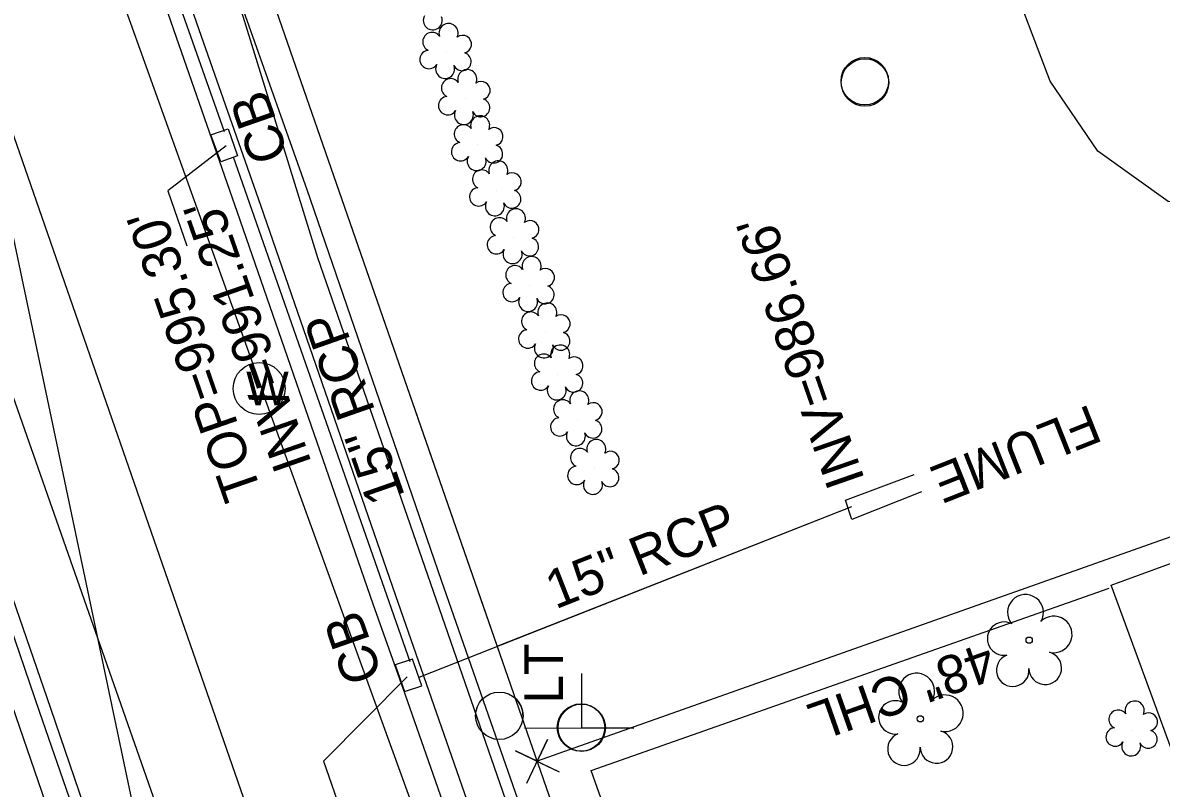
# Model space of a CAD drawing. Extents: x 1614611 to 1617571, y 898867 to 905462.
# Drawn here: x 1616501.9 to 1616620, y 903078.3 to 903157.6 of the extents above; entities that cross this region are included whole.
import ezdxf

# ---------------------------------------------------------------- set-up
doc = ezdxf.new("R2010")
doc.units = 0
for name, color, linetype in [('Exist Boundary Watershed Impervious C 09', 7, 'Continuous'), ('Exist Boundary Watershed Residential C 05', 7, 'Continuous'), ('Exist Building', 7, 'Continuous'), ('Exist Other Culture Fence Line', 7, 'Continuous'), ('Exist Other Culture Fence Line Text', 7, 'Continuous'), ('Exist Structure Minor Catch Basin Top Elevation', 7, 'Continuous'), ('Exist Structure Minor Paved Ditch or Gutter Text', 7, 'Continuous'), ('Exist Structure Minor Pipes RCP 15 Inch Invert', 7, 'Continuous'), ('Exist Utilities Other Pole CELL', 7, 'Continuous'), ('Exist Utilities Other Pole Text', 7, 'Continuous'), ('Exist Utilities Power Joint Use Telephone CELL', 7, 'Continuous'), ('Exist Utilities Telephone UG Cable SUE LOS B', 7, 'Continuous'), ('Exist Utilities Telephone UG FO SUE LOS B', 7, 'Continuous'), ('Exist Utilities Telephone UG FO SUE LOS C', 7, 'Continuous'), ('Exist Utilities Water Manhole CELL', 7, 'Continuous'), ('Exist Utilities Water UG Line SUE LOS B', 7, 'Continuous'), ('Exist Vegetation Shrub CELL', 7, 'Continuous'), ('Exist Vegetation Tree CELL', 7, 'Continuous'), ('Exist Vegetation Woods Line', 7, 'Continuous'), ('Prop Drainage Structure Catch Basin Open Throat 4 CELL', 7, 'Continuous'), ('Prop Drainage Structure Pipe Alternate 30in Label', 7, 'Continuous'), ('Prop Drainage Structure Pipe RCP 15in Class IV Label', 7, 'Continuous'), ('Prop Drainage Structure Tops and Inverts LABEL', 7, 'Continuous'), ('Prop Earthen Structure Head Ditch Label', 7, 'Continuous'), ('Prop Easement Permanent Drainage', 7, 'Continuous'), ('Prop Erosion Embankment Toe Protection with Rip Rap 2 Detail CELL', 7, 'Continuous'), ('Prop Plan Preparation Drainage Notes Label', 7, 'Continuous'), ('Prop Plan Preparation Table Ditch Data CELL', 7, 'Continuous'), ('Raster_Level_2', 7, 'Continuous'), ('Scratch_Level_1', 7, 'Continuous'), ('Scratch_Level_9', 7, 'Continuous')]:
    doc.layers.add(name, color=color, linetype=linetype)

# ---------------------------------------------------------------- blocks, each defined once
blk = doc.blocks.new('EXIST UTILITIES WATER MANHOLE')
at = {"layer": 'Exist Utilities Water Manhole CELL'}
blk.add_line((0, 0), (0, 0), dxfattribs=at)
blk.add_circle((0, 0.0001), 0.0539, dxfattribs=at)
blk.add_text('W', height=0.07, dxfattribs=at).set_placement((-0.027, -0.035))

msp = doc.modelspace()

# ---------------------------------------------------------------- linework, layer by layer
at = {"layer": 'Exist Boundary Watershed Impervious C 09'}
msp.add_lwpolyline([(1616518.06, 903047.65), (1616504.77, 903086.52), (1616490.76, 903127.08), (1616484.52, 903144.89), (1616471.04, 903183.05)], dxfattribs=at)
at = {"layer": 'Exist Boundary Watershed Residential C 05'}
msp.add_lwpolyline([(1616506.66, 903195.71), (1616520.14, 903156.93), (1616526.54, 903138.7), (1616540.54, 903098.23), (1616554, 903059.55), (1616566.95, 903022.81)], dxfattribs=at)
at = {"layer": 'Exist Building'}
msp.add_lwpolyline([(1616655.98, 903114.39), (1616662.53, 903116.79), (1616670.48, 903095.09), (1616639, 903083.56), (1616637.63, 903087.29), (1616621.36, 903081.33), (1616614.78, 903099.3), (1616655.98, 903114.39)], dxfattribs=at)
at = {"layer": 'Exist Other Culture Fence Line'}
msp.add_lwpolyline([(1616595.07, 903024.75), (1616582.33, 903020.02), (1616570.8, 903051.94), (1616560.84, 903080.11), (1616614.55, 903099)], dxfattribs=at)
at = {"layer": 'Exist Utilities Other Pole CELL'}
for centre in [(1616589.21, 903151.56), (1616589.23, 903151.43), (1616551.3, 903085.77), (1616559.77, 903084.55)]:
    msp.add_circle(centre, 2.46, dxfattribs=at)
msp.add_arc((1616551.3, 903085.77), 2.46, 358.8572, 41.7973, dxfattribs=at)
at = {"layer": 'Exist Utilities Power Joint Use Telephone CELL'}
msp.add_line((1616559.85, 903084.52), (1616559.85, 903084.52), dxfattribs=at)
msp.add_lwpolyline([(1616553.91, 903084.52), (1616565.25, 903084.49), (1616559.85, 903084.51), (1616559.85, 903090.15)], dxfattribs=at)
msp.add_circle((1616559.85, 903084.53), 2.45, dxfattribs=at)
at = {"layer": 'Exist Utilities Telephone UG Cable SUE LOS B'}
msp.add_lwpolyline([(1616653.58, 902416.71), (1616663.67, 902417.14), (1616669.74, 902418.75), (1616672.64, 902421.54), (1616661.03, 902530.35), (1616645.59, 902619.16), (1616624.26, 902721.72), (1616610.21, 902784.31), (1616604.98, 902794.39), (1616600.3, 902799.85), (1616600.03, 902805.22), (1616598.01, 902825.81), (1616571.3, 902910.94), (1616549.08, 902977.64), (1616515.65, 903076.73), (1616483.43, 903168.54), (1616464.03, 903218.81), (1616463.64, 903219.2), (1616462.93, 903219.33), (1616457.94, 903217.72), (1616449, 903216.46)], dxfattribs=at)
at = {"layer": 'Exist Utilities Telephone UG FO SUE LOS B'}
msp.add_lwpolyline([(1616628.3, 902853.82), (1616611.3, 902911.93), (1616590.16, 902978.12), (1616573.68, 903025.32), (1616565.62, 903043.9), (1616559.79, 903054.5), (1616532.47, 903133.24), (1616521.61, 903168.38), (1616519.36, 903185.77), (1616513.96, 903203.22), (1616503.76, 903233.09), (1616503.75, 903233.09), (1616489.07, 903279.68), (1616470.01, 903336.66), (1616452.34, 903386.43), (1616440.14, 903425.32), (1616426.94, 903455.24), (1616423.27, 903466.29), (1616413.77, 903500.18), (1616402.08, 903534.75)], dxfattribs=at)
at = {"layer": 'Exist Utilities Telephone UG FO SUE LOS C'}
msp.add_line((1616518.92, 903034.18), (1616468, 903181.89), dxfattribs=at)
at = {"layer": 'Exist Utilities Water UG Line SUE LOS B'}
for points in [[(1616526.94, 903118.95), (1616504.59, 903181.23), (1616480.02, 903252.46), (1616446.17, 903345), (1616411.28, 903445.17), (1616385.62, 903515.15), (1616350.02, 903616.87), (1616323.73, 903691.37), (1616291.21, 903786.26), (1616260.45, 903872.07), (1616224.66, 903974.02), (1616192.08, 904066.13), (1616173.94, 904118.11), (1616130.42, 904237.78), (1616097.26, 904331.65), (1616083.48, 904374.45), (1616069.85, 904420.53), (1616059.14, 904458.49), (1616050.85, 904496.39), (1616045.84, 904527.76), (1616030.28, 904669.9)], [(1616571.86, 902993.81), (1616552.21, 903049.1), (1616526.93, 903118.79)]]:
    msp.add_lwpolyline(points, dxfattribs=at)
at = {"layer": 'Exist Vegetation Shrub CELL'}
for p, q in [((1616545.8, 903154.52), (1616545.8, 903154.52)), ((1616547.74, 903149.74), (1616547.74, 903149.74)), ((1616549.08, 903144.95), (1616549.08, 903144.95)), ((1616550.96, 903140.27), (1616550.96, 903140.27)), ((1616552.8, 903135.31), (1616552.8, 903135.31)), ((1616554.42, 903130.35), (1616554.42, 903130.35)), ((1616556.05, 903125.54), (1616556.05, 903125.54)), ((1616557.38, 903121.18), (1616557.38, 903121.18)), ((1616559.37, 903116.43), (1616559.37, 903116.43)), ((1616561.14, 903111.39), (1616561.14, 903111.39)), ((1616616.98, 903084.27), (1616616.98, 903084.27))]:
    msp.add_line(p, q, dxfattribs=at)
for centre, radius, start, end in [((1616544.39, 903157.87), 0.984, 151.2797, 21.387), ((1616544.32, 903155.65), 0.968, 35.8908, 245.4216), ((1616546.03, 903156.56), 0.99, 334.8391, 200.4717), ((1616547.48, 903155.39), 0.929, 284.4567, 126.0861), ((1616544, 903153.81), 0.955, 95.1099, 327.9534), ((1616547.44, 903153.59), 0.937, 204.9913, 73.4601), ((1616545.68, 903152.83), 0.984, 151.2797, 21.387), ((1616546.26, 903150.86), 0.968, 35.8908, 245.4216), ((1616547.97, 903151.78), 0.99, 334.8391, 200.4717), ((1616549.42, 903150.61), 0.929, 284.4567, 126.0861), ((1616545.94, 903149.03), 0.955, 95.1099, 327.9534), ((1616549.38, 903148.81), 0.937, 204.9913, 73.4601), ((1616547.62, 903148.05), 0.984, 151.2797, 21.387), ((1616547.59, 903146.08), 0.968, 35.8908, 245.4216), ((1616549.31, 903146.99), 0.99, 334.8391, 200.4717), ((1616550.75, 903145.82), 0.929, 284.4567, 126.0861), ((1616547.28, 903144.25), 0.955, 95.1099, 327.9534), ((1616550.71, 903144.02), 0.937, 204.9913, 73.4601), ((1616548.95, 903143.27), 0.984, 151.2797, 21.387), ((1616549.48, 903141.4), 0.968, 35.8908, 245.4216), ((1616551.19, 903142.31), 0.99, 334.8391, 200.4717), ((1616552.64, 903141.14), 0.929, 284.4567, 126.0861), ((1616549.16, 903139.57), 0.955, 95.1099, 327.9534), ((1616552.6, 903139.34), 0.937, 204.9913, 73.4601), ((1616550.84, 903138.59), 0.984, 151.2797, 21.387), ((1616553.03, 903137.35), 0.99, 334.8391, 200.4717), ((1616551.32, 903136.44), 0.968, 35.8908, 245.4216), ((1616554.48, 903136.18), 0.929, 284.4567, 126.0861), ((1616551, 903134.61), 0.955, 95.1099, 327.9534), ((1616554.44, 903134.38), 0.937, 204.9913, 73.4601), ((1616552.68, 903133.63), 0.984, 151.2797, 21.387), ((1616554.65, 903132.39), 0.99, 334.8391, 200.4717), ((1616552.93, 903131.48), 0.968, 35.8908, 245.4216), ((1616556.09, 903131.22), 0.929, 284.4567, 126.0861), ((1616552.62, 903129.65), 0.955, 95.1099, 327.9534), ((1616556.05, 903129.42), 0.937, 204.9913, 73.4601), ((1616554.29, 903128.67), 0.984, 151.2797, 21.387), ((1616556.28, 903127.58), 0.99, 334.8391, 200.4717), ((1616554.57, 903126.67), 0.968, 35.8908, 245.4216), ((1616557.72, 903126.41), 0.929, 284.4567, 126.0861), ((1616554.25, 903124.84), 0.955, 95.1099, 327.9534), ((1616557.69, 903124.61), 0.937, 204.9913, 73.4601), ((1616555.92, 903123.86), 0.984, 151.2797, 21.387), ((1616557.61, 903123.22), 0.99, 334.8391, 200.4717), ((1616555.9, 903122.31), 0.968, 35.8908, 245.4216), ((1616559.05, 903122.05), 0.929, 284.4567, 126.0861), ((1616555.58, 903120.48), 0.955, 95.1099, 327.9534), ((1616559.02, 903120.26), 0.937, 204.9913, 73.4601), ((1616557.25, 903119.5), 0.984, 151.2797, 21.387), ((1616559.6, 903118.47), 0.99, 334.8391, 200.4717), ((1616557.89, 903117.56), 0.968, 35.8908, 245.4216), ((1616561.04, 903117.3), 0.929, 284.4567, 126.0861), ((1616557.57, 903115.72), 0.955, 95.1099, 327.9534), ((1616561.01, 903115.5), 0.937, 204.9913, 73.4601), ((1616559.24, 903114.75), 0.984, 151.2797, 21.387), ((1616561.36, 903113.43), 0.99, 334.8391, 200.4717), ((1616559.65, 903112.52), 0.968, 35.8908, 245.4216), ((1616562.81, 903112.26), 0.929, 284.4567, 126.0861), ((1616559.34, 903110.69), 0.955, 95.1099, 327.9534), ((1616562.77, 903110.46), 0.937, 204.9913, 73.4601), ((1616561.01, 903109.71), 0.984, 151.2797, 21.387), ((1616617.21, 903086.31), 0.99, 334.8391, 200.4717), ((1616615.5, 903085.4), 0.968, 35.8908, 245.4216), ((1616618.65, 903085.14), 0.929, 284.4567, 126.0861), ((1616615.18, 903083.57), 0.955, 95.1099, 327.9534), ((1616618.61, 903083.34), 0.937, 204.9913, 73.4601), ((1616616.85, 903082.59), 0.984, 151.2797, 21.387)]:
    msp.add_arc(centre, radius, start, end, dxfattribs=at)
at = {"layer": 'Exist Vegetation Tree CELL'}
for p, q in [((1616606.26, 903093.61), (1616606.26, 903093.61)), ((1616594.98, 903085.45), (1616594.98, 903085.45))]:
    msp.add_line(p, q, dxfattribs=at)
for centre in [(1616606.26, 903093.61), (1616594.98, 903085.45)]:
    msp.add_circle(centre, 0.326, dxfattribs=at)
for centre, radius, start, end in [((1616605.88, 903096.48), 1.86, 330.1651, 219.7134), ((1616603.66, 903093.77), 1.73, 62.6636, 279.3457), ((1616608.81, 903094.2), 1.9, 257.1011, 134.1999), ((1616604.56, 903090.49), 1.69, 111.5671, 6.231), ((1616607.93, 903090.71), 1.7, 181.2822, 74.56), ((1616594.59, 903088.32), 1.86, 330.1651, 219.7134), ((1616597.52, 903086.03), 1.9, 257.1011, 134.1999), ((1616592.37, 903085.6), 1.73, 62.6636, 279.3457), ((1616593.27, 903082.32), 1.69, 111.5671, 6.231), ((1616596.65, 903082.55), 1.7, 181.2822, 74.56)]:
    msp.add_arc(centre, radius, start, end, dxfattribs=at)
at = {"layer": 'Exist Vegetation Woods Line'}
msp.add_lwpolyline([(1616706.01, 903161.58), (1616702.72, 903149.2), (1616698.47, 903140.49), (1616691.29, 903136.95), (1616679.55, 903135.38), (1616667.44, 903135.44), (1616661, 903137.12), (1616652.93, 903138.36), (1616629.71, 903138.22), (1616620.68, 903139.09), (1616613.39, 903144.31), (1616608.45, 903151.58), (1616605.25, 903159.93)], dxfattribs=at)
at = {"layer": 'Prop Drainage Structure Catch Basin Open Throat 4 CELL'}
for points in [[(1616524.14, 903143.83), (1616522.41, 903143.21), (1616521.39, 903145.99), (1616523.18, 903146.62), (1616524.14, 903143.83)], [(1616542.3, 903091.64), (1616540.5, 903091.05), (1616541.45, 903088.28), (1616543.25, 903088.86), (1616542.3, 903091.64)]]:
    msp.add_lwpolyline(points, dxfattribs=at)
at = {"layer": 'Prop Drainage Structure Pipe Alternate 30in Label'}
msp.add_line((1616744.19, 903148), (1616555.24, 903081.05), dxfattribs=at)
at = {"layer": 'Prop Drainage Structure Pipe RCP 15in Class IV Label'}
msp.add_lwpolyline([(1616595.09, 903108.99), (1616587.86, 903106.13), (1616587.21, 903108.12), (1616594.35, 903110.8)], dxfattribs=at)
at = {"layer": 'Prop Drainage Structure Tops and Inverts LABEL'}
msp.add_line((1616555.24, 903081.05), (1616555.24, 903081.05), dxfattribs=at)
for points in [[(1616554.16, 903078.79), (1616556.31, 903083.3), (1616555.24, 903081.05), (1616552.98, 903082.12), (1616557.5, 903079.97)], [(1616555.38, 903081.35), (1616556.31, 903083.3), (1616555.38, 903081.35)], [(1616555.55, 903080.9), (1616557.5, 903079.97)]]:
    msp.add_lwpolyline(points, dxfattribs=at)
at = {"layer": 'Prop Earthen Structure Head Ditch Label'}
msp.add_line((1616010.65, 905462.23), (1616993.32, 900797.76), dxfattribs=at)
for points in [[(1616578.23, 903014.94), (1616436.92, 903421.26)], [(1616551.31, 903092.34), (1616471.83, 903320.87)]]:
    msp.add_lwpolyline(points, dxfattribs=at)
at = {"layer": 'Prop Plan Preparation Drainage Notes Label'}
for points in [[(1616522.96, 903144.85), (1616516.92, 903140.18), (1616518.89, 903134.51)], [(1616541.73, 903089.81), (1616533.05, 903081.07), (1616535.02, 903075.4)]]:
    msp.add_lwpolyline(points, dxfattribs=at)
at = {"layer": 'Prop Plan Preparation Table Ditch Data CELL'}
for p, q in [((1616505.39, 903195.72), (1616522.75, 903146.35)), ((1616523.68, 903143.73), (1616542.01, 903091.38)), ((1616542.97, 903089.78), (1616587.86, 903107.47)), ((1616551.08, 903092.98), (1616587.86, 903107.47))]:
    msp.add_line(p, q, dxfattribs=at)
at = {"layer": 'Raster_Level_2'}
msp.add_line((1616565.11, 902961.33), (1616239.34, 903898.04), dxfattribs=at)
at = {"layer": 'Scratch_Level_1'}
msp.add_lwpolyline([(1616509.12, 903203.86), (1616511.44, 903197.11), (1616524.93, 903158.36), (1616531.32, 903140.33), (1616545.28, 903099.82), (1616558.87, 903060.92), (1616571.62, 903024.65)], dxfattribs=at)
at = {"layer": 'Scratch_Level_9'}
for points in [[(1616504.34, 903194.9), (1616517.76, 903156.12), (1616524.1, 903137.97), (1616538.19, 903097.38), (1616541.49, 903088.05), (1616551.75, 903058.7), (1616564.58, 903021.88)], [(1616517.05, 903047.39), (1616503.65, 903086.1), (1616489.74, 903126.75), (1616483.26, 903144.53), (1616469.88, 903182.56)]]:
    msp.add_lwpolyline(points, dxfattribs=at)

# ---------------------------------------------------------------- block references
at = {"layer": 'Exist Utilities Water Manhole CELL', "xscale": 50, "yscale": 50}
msp.add_blockref('EXIST UTILITIES WATER MANHOLE', (1616526.39, 903119.7), dxfattribs=at)

# ---------------------------------------------------------------- texts
at = {"layer": 'Exist Other Culture Fence Line Text'}
msp.add_text('48" CHL', height=4, rotation=199.3779, dxfattribs=at).set_placement((1616601.87, 903093.46))
at = {"layer": 'Exist Structure Minor Catch Basin Top Elevation'}
msp.add_text("TOP=995.30'", height=4, rotation=109.1768, dxfattribs=at).set_placement((1616526.69, 903108.91))
at = {"layer": 'Exist Structure Minor Paved Ditch or Gutter Text'}
msp.add_text('FLUME', height=4, rotation=201.5918, dxfattribs=at).set_placement((1616612.59, 903118.09))
at = {"layer": 'Exist Structure Minor Pipes RCP 15 Inch Invert'}
for s, p in [("INV=991.25'", (1616531.87, 903111.94)), ("INV=986.66'", (1616589.24, 903110.23))]:
    msp.add_text(s, height=4, rotation=109.1768, dxfattribs=at).set_placement(p)
at = {"layer": 'Exist Utilities Other Pole Text'}
msp.add_text('LT', height=4, rotation=90, dxfattribs=at).set_placement((1616557.91, 903087.02))
at = {"layer": 'Prop Easement Permanent Drainage'}
for p in [(1616529.47, 903143.88), (1616539.2, 903089.91)]:
    msp.add_text('CB', height=4, rotation=109.1768, dxfattribs=at).set_placement(p)
at = {"layer": 'Prop Erosion Embankment Toe Protection with Rip Rap 2 Detail CELL'}
for rotation, p in [(109.2941, (1616541.54, 903108.54)), (21.5026, (1616557.12, 903096.78))]:
    msp.add_text('15" RCP', height=4, rotation=rotation, dxfattribs=at).set_placement(p)

doc.saveas('drawing.dxf')
